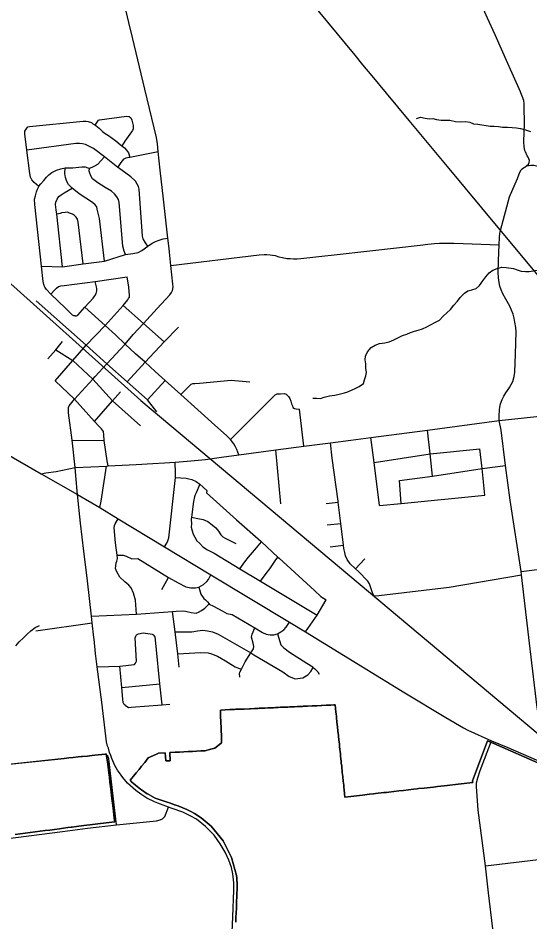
# Model space of a CAD drawing. Extents: x 114604 to 551442, y 316898 to 567001.
# Drawn here: x 160095 to 167252, y 405241 to 417885 of the extents above; entities that cross this region are included whole.
import ezdxf

# ---------------------------------------------------------------- set-up
doc = ezdxf.new("R2010")
doc.units = 0
for name, color, linetype in [('GE_P_Alignment_1000_Bearings', 7, 'Continuous'), ('GE_P_Alignment_100_Cardinal_Points', 7, 'Continuous'), ('GE_P_Alignment_100_Stations', 7, 'Continuous'), ('GE_P_Alignment_500_Bearings', 7, 'Continuous'), ('PM_P_Cells', 7, 'Continuous')]:
    doc.layers.add(name, color=color, linetype=linetype)

msp = doc.modelspace()

# ---------------------------------------------------------------- linework, layer by layer
at = {"layer": 'GE_P_Alignment_1000_Bearings'}
for points in [[(147203, 425812), (147532, 425512), (151087, 422349), (154540, 419172), (158440, 415556), (161813, 412533), (168064, 407288)], [(169720, 411446), (169470, 411747), (169282, 411972), (169079, 412217), (168905, 412427), (168799, 412553), (168636, 412751), (168457, 412964), (168297, 413159), (168221, 413249), (167853, 413694), (167650, 413942), (166831, 414928), (166099, 415809), (165565, 416453), (165247, 416835), (165046, 417079), (164917, 417233), (164809, 417365), (164178, 418128)]]:
    msp.add_lwpolyline(points, dxfattribs=at)
at = {"layer": 'GE_P_Alignment_100_Cardinal_Points'}
for p, q in [((161903, 412546), (162152, 412817)), ((164091, 411897), (164028, 412414)), ((160849, 411978), (161299, 411976)), ((163767, 411091), (163697, 411846)), ((164403, 411093), (164572, 411114)), ((164419, 410796), (164609, 410814)), ((164460, 410489), (164647, 410510)), ((164814, 410180), (164943, 410321)), ((162105, 409892), (162200, 410061)), ((160343, 409314), (161130, 409424)), ((161545, 408522), (162079, 408570))]:
    msp.add_line(p, q, dxfattribs=at)
for points in [[(167127, 416840), (167121, 416855), (166944, 417250), (166764, 417649), (166660, 417886), (166467, 418317), (166337, 418605)], [(166822, 412255), (166822, 412322), (166826, 412404), (166831, 412441), (166843, 412489), (166864, 412550), (166887, 412594), (166917, 412642), (166941, 412675), (166969, 412719), (166992, 412758), (167013, 412803), (167032, 412870), (167041, 412930), (167049, 413181), (167058, 413498), (167054, 413558), (167042, 413632), (167032, 413685), (167016, 413741), (166995, 413800), (166971, 413853), (166915, 413953), (166874, 414028), (166851, 414084), (166832, 414136), (166819, 414214), (166812, 414258), (166809, 414322), (166814, 414495), (166821, 414712), (166825, 414817), (166833, 414874), (166842, 414911), (166969, 415383), (167077, 415641), (167113, 415727), (167131, 415761), (167143, 415776), (167163, 415789), (167183, 415800), (167203, 415816), (167231, 415840), (167243, 415866), (167247, 415893), (167238, 415918), (167226, 415939), (167212, 415958), (167190, 416012), (167182, 416034), (167171, 416084), (167166, 416157), (167177, 416404), (167171, 416654), (167170, 416686), (167166, 416731), (167146, 416793), (167127, 416840)], [(161171, 416388), (161220, 416457), (161232, 416462), (161613, 416515), (161649, 416510), (161673, 416490), (161681, 416472), (161687, 416456), (161702, 416382), (161702, 416362), (161702, 416350), (161704, 416336), (161694, 416312), (161683, 416292), (161588, 416164), (161574, 416140), (161546, 416099)], [(160206, 416333), (160232, 416363), (160256, 416366), (161006, 416441), (161046, 416442), (161076, 416438), (161120, 416426), (161142, 416407), (161171, 416388), (161182, 416381), (161229, 416343), (161277, 416296), (161313, 416270), (161357, 416242), (161462, 416167), (161524, 416116), (161546, 416099), (161585, 416070), (161609, 416038), (161637, 416000), (161659, 415940)], [(160384, 415528), (160319, 415584), (160286, 415624), (160270, 415658), (160259, 415710), (160217, 416036), (160187, 416265), (160188, 416303), (160206, 416333)], [(161910, 414694), (161875, 414743), (161844, 414795), (161837, 414833), (161790, 415493), (161780, 415527), (161761, 415561), (161739, 415602), (161670, 415666), (161497, 415789), (161490, 415794), (161302, 415944), (161151, 416060), (161037, 416117), (160997, 416128), (160955, 416132), (160901, 416131), (160217, 416036)], [(161490, 415794), (161527, 415851), (161552, 415881), (161580, 415916), (161604, 415928), (161644, 415938), (161659, 415940), (162053, 416020)], [(160893, 413718), (160876, 413719), (160858, 413728), (160760, 413827), (160555, 414024), (160492, 414088), (160470, 414120), (160456, 414158), (160446, 414200), (160424, 414415), (160330, 415276), (160325, 415352), (160337, 415396), (160352, 415452), (160368, 415493), (160384, 415528), (160387, 415535), (160415, 415565), (160455, 415614), (160492, 415658), (160526, 415693), (160568, 415723), (160633, 415758), (160693, 415776), (160751, 415789), (160859, 415792), (160985, 415805), (161031, 415804), (161071, 415788), (161095, 415786), (161129, 415797), (161166, 415817), (161210, 415843), (161254, 415888), (161302, 415944)], [(161305, 414486), (161234, 415080), (161201, 415212), (161195, 415246), (161172, 415274), (161136, 415304), (160947, 415424), (160852, 415504), (160800, 415559), (160778, 415601), (160757, 415657), (160747, 415709), (160751, 415789)], [(161595, 414579), (161578, 414626), (161561, 414693), (161508, 415303), (161497, 415349), (161475, 415385), (161443, 415425), (161399, 415463), (161312, 415516), (161212, 415579), (161135, 415635), (161113, 415678), (161097, 415716), (161090, 415744), (161095, 415786)], [(167203, 415816), (167232, 415822), (167264, 415825), (167308, 415825), (167344, 415820), (167374, 415814), (167414, 415811)], [(160716, 414406), (160635, 415140), (160628, 415204), (160617, 415279), (160621, 415309), (160642, 415353), (160666, 415387), (160696, 415412), (160741, 415442), (160852, 415504)], [(161004, 414445), (160935, 415031), (160925, 415073), (160908, 415101), (160886, 415123), (160856, 415143), (160814, 415154), (160786, 415168), (160754, 415166), (160704, 415159), (160682, 415153), (160635, 415140)], [(160424, 414415), (160716, 414406), (161004, 414445), (161305, 414486), (161595, 414579), (161701, 414593), (161775, 414607), (161824, 414634), (161910, 414694), (161969, 414735), (162018, 414761), (162069, 414780), (162124, 414796), (162189, 414804)], [(162232, 414425), (163466, 414571), (163534, 414579), (163574, 414578), (163619, 414575), (163652, 414570), (163691, 414562), (163742, 414546), (163791, 414535), (163854, 414522), (163901, 414520), (163947, 414516), (163999, 414517), (164048, 414522), (164301, 414550), (164559, 414577), (165387, 414671), (165716, 414708), (165825, 414720), (165869, 414726), (165918, 414731), (165989, 414736), (166055, 414737), (166190, 414735), (166321, 414731), (166821, 414712)], [(160555, 414024), (160608, 414081), (160633, 414106), (160659, 414128), (160693, 414141), (160739, 414143), (161174, 414202), (161618, 414263)], [(160612, 412808), (160860, 413094), (161049, 413311), (161312, 413583), (161566, 413865), (161630, 413944), (161641, 413963), (161654, 413981), (161655, 414005), (161642, 414119), (161618, 414263)], [(160893, 413718), (160912, 413721), (160931, 413731), (161027, 413839), (161144, 413968), (161168, 414000), (161186, 414034), (161196, 414071), (161195, 414098), (161191, 414125), (161174, 414202)], [(162034, 412378), (161903, 412546), (161619, 412794), (161338, 413050), (161049, 413311), (160350, 413929)], [(162136, 413356), (161848, 413610), (161566, 413865)], [(161593, 413325), (161455, 413453), (161312, 413583), (161027, 413839)], [(161619, 412794), (161874, 413072), (162136, 413356), (162339, 413562)], [(160513, 413120), (160621, 413246), (160718, 413359)], [(160621, 413246), (160860, 413094), (161141, 412835), (161417, 412531), (161807, 412180)], [(163182, 411776), (163154, 411850), (163135, 411888), (163111, 411931), (163066, 411989), (163010, 412046), (162848, 412190), (162372, 412619), (162152, 412817), (162011, 412941), (161874, 413072), (161739, 413190), (161593, 413325)], [(161275, 412119), (161263, 412137), (161247, 412155), (161217, 412187), (161178, 412227), (161162, 412242), (160885, 412553), (160612, 412808)], [(162372, 412619), (162463, 412713), (162492, 412742), (162517, 412762), (162539, 412772), (162566, 412775), (162633, 412779), (163073, 412819), (163337, 412798)], [(161162, 412242), (161417, 412531), (161528, 412657)], [(163066, 411989), (163690, 412613), (163718, 412627), (163766, 412629), (163818, 412632), (163846, 412622), (163876, 412593), (163896, 412563), (163911, 412525), (163919, 412489), (163931, 412461), (163939, 412437), (163958, 412423), (163984, 412419), (164028, 412414)], [(167925, 407474), (167888, 407505), (167740, 407617), (167644, 407700), (167585, 407768), (167534, 407831), (167479, 407921), (167435, 408011), (167405, 408078), (167364, 408186), (167352, 408241), (167258, 409060), (167136, 410095), (167130, 410144), (166977, 411140), (166910, 411624), (166848, 412122), (166822, 412255)], [(161356, 411619), (161340, 411690), (161299, 411976), (161292, 412053), (161287, 412102), (161275, 412119)], [(165890, 411475), (165857, 411791), (165821, 412121)], [(165149, 411064), (165073, 411667), (165028, 412019)], [(165070, 409807), (165054, 409829), (165020, 409942), (165008, 409972), (164984, 410006), (164853, 410144), (164814, 410180), (164737, 410250), (164697, 410310), (164673, 410362), (164663, 410410), (164652, 410466), (164647, 410510), (164609, 410814), (164572, 411114), (164571, 411128), (164489, 411727), (164462, 411944)], [(165073, 411667), (165857, 411791), (166552, 411857)], [(166624, 411209), (166586, 411584), (166552, 411857)], [(161239, 411038), (161256, 411125), (161330, 411617)], [(162142, 410490), (162175, 410538), (162189, 410570), (162202, 410612), (162295, 411458), (162295, 411519), (162290, 411674)], [(165453, 411093), (165428, 411416), (165890, 411475), (166586, 411584), (166910, 411624)], [(162295, 411458), (162444, 411447), (162482, 411440), (162524, 411428), (162583, 411401), (162637, 411365), (162736, 411274), (162730, 411242), (163151, 410867), (163489, 410566), (163497, 410558), (163729, 410344), (163747, 410328), (164240, 409876), (164329, 409794), (164404, 409745)], [(162637, 411365), (162586, 411242), (162570, 411216), (162562, 411188), (162547, 411120), (162519, 410902), (162515, 410871), (162520, 410811), (162516, 410765), (162527, 410713), (162543, 410667), (162566, 410621), (162594, 410571), (162636, 410533), (162677, 410490), (162745, 410446), (162837, 410399), (163198, 410182), (163483, 410009), (164275, 409532)], [(165149, 411064), (165453, 411093), (166624, 411209)], [(161752, 409546), (161735, 409740), (161711, 409842), (161675, 409913), (161645, 409953), (161588, 409997), (161518, 410065), (161474, 410137), (161458, 410185), (161460, 410221), (161468, 410263), (161474, 410289), (161484, 410327), (161481, 410371), (161457, 410542), (161439, 410752), (161442, 410787), (161453, 410812), (161493, 410882)], [(162519, 410902), (162607, 410886), (162681, 410872), (162747, 410843), (162810, 410798), (162858, 410756), (162896, 410706), (162929, 410656), (162957, 410627), (162993, 410607), (163142, 410536)], [(163198, 410182), (163264, 410277), (163315, 410342), (163430, 410475), (163497, 410558)], [(161481, 410371), (161531, 410372), (161565, 410370), (161605, 410358), (161687, 410320), (161769, 410327), (162200, 410061), (162333, 409984), (162439, 409928), (162510, 409914), (162574, 409916), (162624, 409926), (162686, 409960), (162732, 410003), (162759, 410030), (162788, 410098)], [(163483, 410009), (163565, 410114), (163615, 410180), (163691, 410291), (163729, 410344)], [(167130, 410144), (167429, 410178), (167718, 410212), (168381, 410289)], [(165070, 409807), (165090, 409801), (165138, 409806), (166124, 409923), (167136, 410095)], [(162624, 409926), (162649, 409825), (162693, 409767), (162714, 409746), (162743, 409717), (162766, 409691), (162769, 409687), (162829, 409656), (162947, 409592), (163013, 409556), (163088, 409542), (163405, 409356), (163512, 409288), (163566, 409266), (163620, 409257), (163673, 409259), (163722, 409273), (163769, 409297), (163809, 409327), (163846, 409365), (163888, 409433)], [(161122, 409516), (161752, 409546), (162253, 409582), (162307, 409586), (162393, 409592), (162437, 409590), (162513, 409570), (162587, 409562), (162619, 409573), (162661, 409599), (162707, 409631), (162766, 409691)], [(164114, 409299), (164275, 409532), (164404, 409745)], [(162346, 408803), (162329, 408992), (162290, 409297), (162253, 409582)], [(162290, 409297), (162416, 409299), (162524, 409301), (162604, 409314), (162678, 409320), (162744, 409314), (162812, 409298), (162894, 409267), (163088, 409155), (163351, 409003), (163393, 408979), (163795, 408738), (163886, 408672), (163968, 408642), (164076, 408656), (164145, 408699), (164189, 408743), (164223, 408802)], [(163194, 408666), (163192, 408714), (163198, 408736), (163218, 408776), (163271, 408877), (163351, 409003), (163385, 409061), (163392, 409094), (163384, 409142), (163360, 409224), (163368, 409266), (163405, 409356)], [(161203, 408808), (161516, 408819), (161724, 408843), (161736, 408861), (161749, 408890), (161731, 409215), (161740, 409239), (161750, 409255), (161778, 409269), (161844, 409283), (161940, 409271), (161972, 409264), (161988, 409256)], [(162109, 408279), (162079, 408570), (162027, 409093), (162012, 409228), (161988, 409256)], [(163722, 409273), (163770, 409115), (163812, 409073), (163891, 409013), (164135, 408861), (164215, 408809), (164223, 408802), (164245, 408781), (164285, 408741), (164305, 408707)], [(162329, 408992), (162647, 409011), (162751, 409003), (162799, 408991), (162883, 408960), (162995, 408892), (163069, 408846), (163131, 408810), (163177, 408792), (163218, 408776)], [(161591, 408275), (161577, 408283), (161565, 408309), (161561, 408357), (161545, 408522), (161516, 408819)], [(161591, 408275), (161641, 408241), (161677, 408243), (162109, 408279), (162215, 408287)], [(166732, 405143), (166672, 405646), (166633, 406024), (166530, 406806), (166513, 407005), (166509, 407066), (166506, 407134), (166504, 407188), (166523, 407258), (166556, 407357), (166716, 407774)], [(161471, 406600), (161363, 407521), (161346, 407573)], [(161471, 406600), (162030, 406655), (162083, 406667), (162113, 406683), (162133, 406701), (162145, 406716), (162198, 406847)], [(159397, 402966), (159416, 403344), (159434, 403792), (159476, 404743), (159491, 405001), (159524, 405599), (159550, 406219), (159557, 406272), (159567, 406297), (159582, 406321), (159606, 406345), (159640, 406362), (159673, 406372), (159920, 406405), (160715, 406504), (161064, 406553), (161471, 406600)], [(166633, 406024), (168075, 406198), (168602, 406261), (168663, 406260), (168723, 406251), (168788, 406234), (168833, 406214), (168898, 406172)]]:
    msp.add_lwpolyline(points, dxfattribs=at)
at = {"layer": 'GE_P_Alignment_100_Stations'}
for points in [[(167404, 407447), (166747, 407738), (166661, 407776), (166450, 407216), (166453, 407191), (166247, 407168), (166097, 407151), (166052, 407146), (165962, 407135), (165903, 407128), (165857, 407123), (165775, 407114), (165695, 407105), (165674, 407102), (165626, 407097), (165556, 407089), (165486, 407081), (165417, 407073), (165347, 407065), (165278, 407057), (165246, 407053), (165208, 407049), (165095, 407036), (165064, 407032), (165011, 407026), (164910, 407015), (164869, 407010), (164749, 406997), (164666, 406987), (164661, 407032), (164654, 407093), (164651, 407123), (164648, 407154), (164642, 407209), (164635, 407276), (164629, 407332), (164627, 407348), (164622, 407398), (164620, 407418), (164615, 407461), (164613, 407487), (164609, 407526), (164605, 407557), (164602, 407592), (164598, 407626), (164595, 407655), (164591, 407696), (164588, 407721), (164583, 407765), (164582, 407780), (164575, 407848), (164568, 407909), (164562, 407969), (164554, 408034), (164547, 408099), (164546, 408108), (164541, 408158), (164540, 408169), (164533, 408233), (164529, 408277), (164512, 408276), (164466, 408274), (164402, 408271), (164342, 408268), (164332, 408268), (164272, 408265), (164206, 408262), (164141, 408259), (164081, 408257), (164071, 408256), (164021, 408254), (164004, 408253), (163961, 408251), (163936, 408250), (163897, 408248), (163868, 408247), (163836, 408246), (163801, 408244), (163766, 408243), (163733, 408241), (163695, 408239), (163667, 408238), (163622, 408236), (163600, 408235), (163589, 408235), (163546, 408233), (163534, 408232), (163465, 408229), (163452, 408228), (163399, 408226), (163346, 408223), (163332, 408223), (163256, 408219), (163201, 408217), (163139, 408215), (163119, 408214), (163071, 408212), (163054, 408211), (162990, 408208), (162924, 408205), (162925, 408125), (162933, 407951), (162940, 407814), (162940, 407744), (162890, 407706), (162847, 407673), (162809, 407662), (162771, 407651), (162712, 407634), (162652, 407632), (162592, 407629), (162532, 407626), (162472, 407623), (162412, 407620), (162352, 407617), (162292, 407614), (162217, 407611), (162223, 407496), (162208, 407496), (162163, 407493), (162152, 407608), (162057, 407603), (162029, 407589), (161987, 407569), (161915, 407534), (161866, 407473), (161823, 407420), (161786, 407374), (161748, 407327), (161711, 407281), (161663, 407222), (161686, 407198), (161710, 407175), (161735, 407153), (161809, 407097), (161819, 407088), (161900, 407034), (161913, 407026), (162013, 406974), (162110, 406938), (162167, 406919), (162224, 406900), (162281, 406881), (162335, 406864), (162345, 406860), (162401, 406837), (162454, 406813), (162509, 406787), (162561, 406756), (162657, 406695), (162797, 406579), (162962, 406377), (163081, 406143), (163147, 405890), (163152, 405859), (163159, 405752), (163158, 405727), (163157, 405704), (163157, 405681), (163156, 405651), (163154, 405618), (163149, 405500), (163147, 405433), (163144, 405368), (163141, 405303), (163138, 405236)], [(163138, 405236), (163141, 405303), (163144, 405368), (163147, 405433), (163149, 405500), (163154, 405618), (163156, 405651), (163157, 405681), (163157, 405704), (163158, 405727), (163159, 405752), (163152, 405859), (163147, 405890), (163081, 406143), (162962, 406377), (162797, 406579), (162657, 406695), (162561, 406756), (162502, 406791), (162454, 406813), (162401, 406837), (162345, 406860), (162335, 406864), (162281, 406881), (162224, 406900), (162167, 406919), (162110, 406938), (162013, 406974), (161913, 407026), (161900, 407034), (161819, 407088), (161809, 407097), (161735, 407153), (161710, 407175), (161686, 407198), (161663, 407222), (161711, 407281), (161748, 407327), (161786, 407374), (161823, 407420), (161866, 407473), (161915, 407534), (161987, 407569), (162029, 407589), (162057, 407603), (162152, 407608), (162163, 407493), (162208, 407496), (162223, 407496), (162217, 407611), (162292, 407614), (162352, 407617), (162412, 407620), (162472, 407623), (162532, 407626), (162592, 407629), (162652, 407632), (162712, 407634), (162771, 407651), (162809, 407662), (162847, 407673), (162890, 407706), (162940, 407744), (162940, 407814), (162933, 407951), (162925, 408125), (162924, 408205), (162990, 408208), (163054, 408211), (163071, 408212), (163119, 408214), (163139, 408215), (163201, 408217), (163256, 408219), (163332, 408223), (163346, 408223), (163399, 408226), (163452, 408228), (163465, 408229), (163534, 408232), (163546, 408233), (163589, 408235), (163600, 408235), (163622, 408236), (163667, 408238), (163695, 408239), (163733, 408241), (163766, 408243), (163801, 408244), (163836, 408246), (163868, 408247), (163897, 408248), (163936, 408250), (163961, 408251), (164004, 408253), (164021, 408254), (164071, 408256), (164081, 408257), (164141, 408259), (164206, 408262), (164272, 408265), (164332, 408268), (164342, 408268), (164402, 408271), (164466, 408274), (164512, 408276), (164529, 408277), (164533, 408233), (164540, 408169), (164541, 408158), (164546, 408108), (164547, 408099), (164554, 408034), (164562, 407969), (164568, 407909), (164575, 407848), (164582, 407780), (164583, 407765), (164588, 407721), (164591, 407696), (164595, 407655), (164598, 407626), (164602, 407592), (164605, 407557), (164609, 407526), (164613, 407487), (164615, 407461), (164620, 407418), (164622, 407398), (164627, 407348), (164629, 407332), (164635, 407276), (164642, 407209), (164648, 407154), (164651, 407123), (164654, 407093), (164661, 407032), (164666, 406987), (164749, 406997), (164869, 407010), (164910, 407015), (165011, 407026), (165064, 407032), (165095, 407036), (165208, 407049), (165246, 407053), (165278, 407057), (165347, 407065), (165417, 407073), (165486, 407081), (165556, 407089), (165626, 407097), (165674, 407102), (165695, 407105), (165775, 407114), (165857, 407123), (165903, 407128), (165962, 407135), (166052, 407146), (166097, 407151), (166247, 407168), (166453, 407191), (166450, 407216), (166661, 407776), (166747, 407738), (167404, 407447)], [(160056, 406464), (160126, 406473), (160195, 406482), (160265, 406491), (160334, 406500), (160403, 406509), (160473, 406518), (160540, 406526), (160602, 406534), (160672, 406544), (160732, 406551), (160791, 406561), (160838, 406565), (160851, 406566), (160910, 406574), (161013, 406588), (161099, 406598), (161209, 406613), (161328, 406628), (161446, 406643), (161440, 406693), (161423, 406833), (161411, 406935), (161402, 407003), (161395, 407064), (161387, 407134), (161380, 407194), (161371, 407264), (161364, 407326), (161349, 407447), (161327, 407590), (161313, 407588), (161166, 407572), (161094, 407564), (161064, 407561), (160995, 407554), (160980, 407553), (160935, 407548), (160865, 407541), (160806, 407535), (160739, 407527), (159346, 407378)], [(159744, 407424), (160739, 407527), (160806, 407535), (160865, 407541), (160935, 407548), (160980, 407553), (160995, 407554), (161064, 407561), (161094, 407564), (161166, 407572), (161313, 407588), (161327, 407590), (161349, 407447), (161364, 407326), (161371, 407264), (161380, 407194), (161387, 407134), (161395, 407064), (161402, 407003), (161411, 406935), (161423, 406833), (161440, 406693), (161446, 406643), (161328, 406628), (161209, 406613), (161099, 406598), (161013, 406588), (160910, 406574), (160851, 406566), (160838, 406565), (160791, 406561), (160732, 406551), (160672, 406544), (160602, 406534), (160540, 406526), (160473, 406518), (160403, 406509), (160334, 406500), (160265, 406491), (160195, 406482), (160126, 406473), (160056, 406464)]]:
    msp.add_lwpolyline(points, dxfattribs=at)
at = {"layer": 'GE_P_Alignment_500_Bearings'}
for p, q in [((160420, 411511), (160925, 411221)), ((160925, 411221), (161239, 411038))]:
    msp.add_line(p, q, dxfattribs=at)
for points in [[(161645, 417824), (161585, 418080), (161542, 418499)], [(162206, 414660), (162189, 414804), (162129, 415352), (162083, 415759), (162053, 416020), (162044, 416128), (162031, 416214), (161868, 416889), (161694, 417613), (161645, 417824)], [(162261, 414156), (162260, 414162), (162232, 414425), (162211, 414612), (162206, 414660)], [(161593, 413325), (161705, 413457), (161848, 413610), (162040, 413822), (162215, 414014), (162239, 414047), (162254, 414075), (162260, 414099), (162263, 414128), (162261, 414156)], [(161174, 412871), (161338, 413050), (161593, 413325)], [(160802, 412362), (160798, 412409), (160800, 412435), (160807, 412462), (160826, 412486), (160885, 412553), (161141, 412835), (161174, 412871)], [(163182, 411776), (163697, 411846), (164091, 411897), (164462, 411944), (164749, 411982), (165028, 412019), (165821, 412121), (166822, 412255), (168352, 412417), (169279, 412518), (169333, 412524)], [(158858, 412425), (159010, 412335), (159944, 411785), (160420, 411511)], [(160925, 411221), (160904, 411481), (160894, 411598), (160849, 411978), (160802, 412362)], [(161980, 411655), (162142, 411664), (162290, 411674), (162460, 411688), (162715, 411712), (162939, 411742), (163182, 411776)], [(160420, 411511), (160484, 411521), (160626, 411543), (160894, 411598)], [(160894, 411598), (161330, 411617), (161356, 411619), (161748, 411642), (161980, 411655)], [(161156, 409219), (161130, 409424), (161122, 409516), (161064, 410014), (161014, 410428), (160970, 410820), (160925, 411221)], [(161239, 411038), (161493, 410882), (162142, 410490), (162788, 410098), (163888, 409433), (164114, 409299), (164910, 408811), (165505, 408444), (166075, 408100), (166322, 407954), (166385, 407921), (166716, 407774), (166942, 407680), (167338, 407508), (167631, 407393), (167756, 407350)], [(161487, 407363), (161448, 407428), (161407, 407528), (161390, 407571), (161375, 407613), (161358, 407670), (161344, 407699), (161332, 407758), (161264, 408316), (161203, 408808), (161179, 408997), (161159, 409198), (161156, 409219)], [(162047, 406902), (162002, 406919), (161896, 406972), (161812, 407027), (161742, 407077), (161625, 407183), (161559, 407263), (161498, 407345), (161487, 407363)], [(162249, 406829), (162198, 406847), (162047, 406902)], [(163097, 405314), (163113, 405685), (163110, 405786), (163097, 405914), (163078, 406004), (163044, 406103), (162992, 406217), (162923, 406335), (162835, 406454), (162717, 406575), (162589, 406676), (162502, 406726), (162400, 406777), (162249, 406829)], [(163047, 404362), (163078, 404889), (163097, 405314)]]:
    msp.add_lwpolyline(points, dxfattribs=at)
at = {"layer": 'PM_P_Cells'}
for points in [[(165668, 416482), (165720, 416498), (165786, 416487), (165842, 416477), (165894, 416481), (165946, 416468), (166012, 416458), (166078, 416458), (166134, 416459), (166212, 416439), (166282, 416432), (166352, 416436), (166412, 416428), (166464, 416407), (166524, 416401), (166578, 416392), (166642, 416384), (166698, 416372), (166752, 416375), (166814, 416369), (166870, 416361), (166940, 416358), (167006, 416356), (167064, 416349), (167120, 416339), (167190, 416321), (167261, 416300)], [(164216, 412569), (164270, 412568), (164326, 412564), (164376, 412580), (164450, 412599), (164522, 412609), (164584, 412623), (164640, 412638), (164694, 412650), (164758, 412680), (164810, 412703), (164863, 412729), (164925, 412771), (164939, 412823), (164959, 412879), (164966, 412929), (164960, 412987), (164956, 413047), (164947, 413104), (164951, 413156), (164979, 413218), (165034, 413278), (165086, 413307), (165150, 413331), (165224, 413343), (165286, 413356), (165350, 413382), (165415, 413418), (165471, 413445), (165533, 413465), (165583, 413485), (165637, 413503), (165691, 413518), (165751, 413538), (165811, 413564), (165862, 413593), (165934, 413629), (165990, 413659), (166038, 413713), (166089, 413763), (166141, 413810), (166187, 413870), (166238, 413924), (166276, 413978), (166336, 414038), (166386, 414070), (166441, 414083), (166499, 414101), (166549, 414143), (166593, 414207), (166638, 414265), (166682, 414320), (166732, 414360), (166796, 414384), (166860, 414398), (166918, 414397), (167022, 414381), (167074, 414364), (167132, 414346), (167192, 414339), (167244, 414339), (167354, 414360)], [(160063, 409101), (160111, 409158), (160172, 409214), (160222, 409268), (160274, 409312), (160333, 409360), (160383, 409383), (160393, 409387)]]:
    msp.add_lwpolyline(points, dxfattribs=at)

doc.saveas('drawing.dxf')
